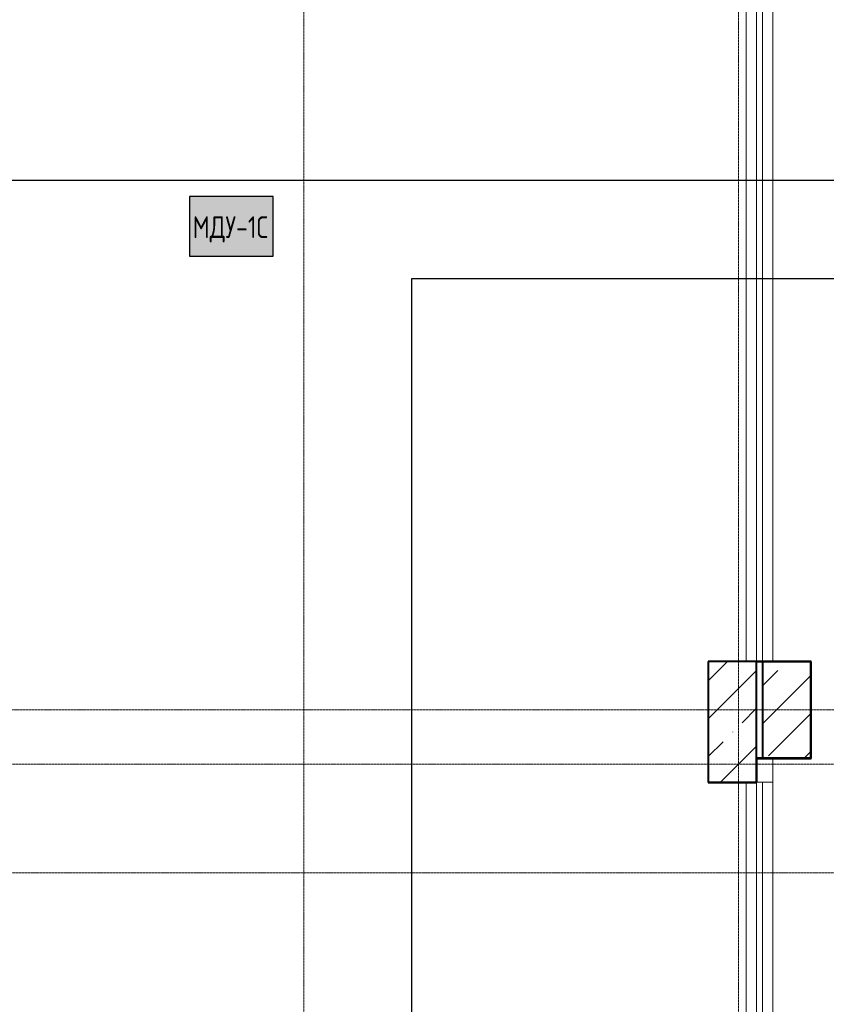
# Model space of a CAD drawing. Header units: millimetres. Extents: x -135639 to 224623, y -383017 to -59102.
# Tile 299 of 494: x 43461 to 50141, y -143810 to -135655. Entities that reach past the tile are written whole.
import ezdxf

# ---------------------------------------------------------------- set-up
doc = ezdxf.new("R2010")
doc.units = ezdxf.units.MM
doc.linetypes.add('Линия сетки', pattern=[25, 20, -2.5, 0, -2.5])
for name, color, linetype, lineweight in [('A-000-M_MASS', 7, 'Continuous', 18), ('A-200-M_WALL_INT', 7, 'Continuous', 18), ('S-280-M_COLUMN', 7, 'Continuous', 18), ('Z-030-M_GRID', 7, 'Continuous', 9), ('Арматура воздуховодов', 7, 'Continuous', 18), ('ОС', 5, 'Continuous', 25), ('СС-011-ПОЖ-СИГНАЛИЗАЦИЯ', 1, 'Continuous', 30)]:
    doc.layers.add(name, color=color, linetype=linetype, lineweight=lineweight)
doc.layers.add('ССПС', color=5, linetype='Continuous')
doc.styles.add('1111', font='isocpeur.ttf')

# ---------------------------------------------------------------- blocks, each defined once
blk = doc.blocks.new('CP_ДШ_Hanytex_TopJoint 24C_Половина - CP_ДШ_Hanytex_TopJoint 24C_Половина-V93-B1_-7_650_')
at = {"layer": 'A-000-M_MASS', "color": 253, "true_color": 0xaaaaaa}
for p, q in [((200, 110), (0, 110)), ((200, 110), (200, -25)), ((0, -25), (0, 25))]:
    blk.add_line(p, q, dxfattribs=at)
blk = doc.blocks.new('CP_ДШ_Hanytex_TopJoint 24C - CP_ДШ_Hanytex_TopJoint 24C-3950283-B1_-7_650_')
at = {"layer": 'A-000-M_MASS', "color": 253, "true_color": 0xaaaaaa}
for p, q in [((0, -25), (0, 110)), ((7400, 110), (0, 110)), ((7400, 25), (0, 25)), ((0, 25), (0, -25)), ((7400, -25), (7400, 25)), ((7400, 25), (7400, -25)), ((0, -25), (7400, -25)), ((7400, -110), (0, -110))]:
    blk.add_line(p, q, dxfattribs=at)
blk = doc.blocks.new('CP_ДШ_Hanytex_TopJoint 24C - CP_ДШ_Hanytex_TopJoint 24C-3950284-B1_-7_650_')
at = {"layer": 'A-000-M_MASS', "color": 253, "true_color": 0xaaaaaa}
for p, q in [((0, -25), (0, 110)), ((2300, 110), (0, 110)), ((2300, 25), (0, 25)), ((0, 25), (0, -25)), ((2300, -25), (2300, 25)), ((2300, 25), (2300, -110)), ((0, -25), (2300, -25)), ((2300, -110), (0, -110))]:
    blk.add_line(p, q, dxfattribs=at)
blk = doc.blocks.new('135_SLK_GD_AR_rvt-1-B1_-7_650_')
at = {"layer": 'A-200-M_WALL_INT', "color": 253, "lineweight": 40, "true_color": 0xaaaaaa}
for p, q in [((58152, 51852), (57298, 51852)), ((57298, 51852), (57298, 51850)), ((57298, 51850), (57298, 50850)), ((57700, 51850), (58150, 51850)), ((58150, 51850), (58150, 51050)), ((58152, 51850), (58152, 51852)), ((58152, 51048), (58152, 51850)), ((58150, 51050), (57700, 51050)), ((57702, 51048), (58150, 51048)), ((57702, 50848), (57702, 51048)), ((58150, 51048), (58152, 51048)), ((57298, 50850), (57298, 50848)), ((57298, 50848), (57700, 50848)), ((57700, 50848), (57702, 50848))]:
    blk.add_line(p, q, dxfattribs=at)
at = {"layer": 'A-000-M_MASS', "color": 253, "lineweight": 18, "true_color": 0xaaaaaa}
for name, p, rotation in [('CP_ДШ_Hanytex_TopJoint 24C - CP_ДШ_Hanytex_TopJoint 24C-3950283-B1_-7_650_', (57725, 59250), 270.0000000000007), ('CP_ДШ_Hanytex_TopJoint 24C_Половина - CP_ДШ_Hanytex_TopJoint 24C_Половина-V93-B1_-7_650_', (57725, 51050), 270.0000000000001), ('CP_ДШ_Hanytex_TopJoint 24C - CP_ДШ_Hanytex_TopJoint 24C-3950284-B1_-7_650_', (57725, 50850), 270.0000000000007)]:
    blk.add_blockref(name, p, dxfattribs=dict(at, rotation=rotation))
blk = doc.blocks.new('Бетон-Прямоугольная-Колонна - CLM_Подземные этажи_В40-400х1000-V151-B1_-7_650_')
at = {"layer": 'S-280-M_COLUMN', "lineweight": 9, "true_color": 0xaaaaaa}
h = blk.add_hatch(dxfattribs=at)
h.set_pattern_fill('FP_31', color=253, style=0, pattern_type=2)
h.set_pattern_definition([(45, (-57500, -51350), (-314.309, 314.309), []), (45, (-57185.7, -51350), (-314.309, 314.309), [555.625, -111.125, 3.353, -107.772])])
h.paths.add_polyline_path([(200, -500), (200, 500), (-200, 500), (-200, -500)])
at = {"layer": 'S-280-M_COLUMN', "color": 253, "lineweight": 40, "true_color": 0xaaaaaa}
for p, q in [((200, 500), (-200, 500)), ((-200, 500), (-200, -500)), ((200, -500), (200, 500)), ((-200, -500), (200, -500))]:
    blk.add_line(p, q, dxfattribs=at)
blk = doc.blocks.new('135_SLK_GD_KR_rvt-1-B1_-7_650_')
at = {"layer": 'S-280-M_COLUMN', "color": 253, "lineweight": 18, "true_color": 0xaaaaaa}
blk.add_blockref('Бетон-Прямоугольная-Колонна - CLM_Подземные этажи_В40-400х1000-V151-B1_-7_650_', (57500, 51350), dxfattribs=at)
blk = doc.blocks.new('135_SLK_K1-2-3_KR_rvt-1-B1_-7_650_')
at = {"layer": 'S-280-M_COLUMN', "lineweight": 9, "true_color": 0xaaaaaa}
h = blk.add_hatch(dxfattribs=at)
h.set_pattern_fill('FP_20', color=253, style=0, pattern_type=2)
h.set_pattern_definition([(45, (0, 0), (-314.309, 314.309), []), (45, (314.3, 0), (-314.309, 314.309), [555.625, -111.125, 3.353, -107.772])])
h.paths.add_polyline_path([(58150, 51050), (58150, 51850), (57750, 51850), (57750, 51050)])
at = {"layer": 'S-280-M_COLUMN', "color": 253, "lineweight": 40, "true_color": 0xaaaaaa}
for p, q in [((58150, 51850), (57750, 51850)), ((57750, 51850), (57750, 51050)), ((58150, 51050), (58150, 51850)), ((57750, 51050), (58150, 51050))]:
    blk.add_line(p, q, dxfattribs=at)
blk = doc.blocks.new('-1 эт')
at = {"layer": 'Z-030-M_GRID', "color": 253, "linetype": 'Линия сетки', "true_color": 0xaaaaaa}
for p, q in [((53950, -19697.8), (53950, 89253.2)), ((57550, -19697.6), (57550, 89253.4)), ((154678.5, 51450), (-3681.2, 51450)), ((155950.9, 51000), (-3681.2, 51000)), ((155948.6, 50100), (-3681.2, 50100))]:
    blk.add_line(p, q, dxfattribs=at)
at = {"lineweight": 5}
for name in ['135_SLK_GD_KR_rvt-1-B1_-7_650_', '135_SLK_GD_AR_rvt-1-B1_-7_650_', '135_SLK_K1-2-3_KR_rvt-1-B1_-7_650_']:
    blk.add_blockref(name, (0, 0), dxfattribs=at)
blk = doc.blocks.new('ger')
at = {"lineweight": 40, "ltscale": 2, "true_color": 0xffffff}
h = blk.add_hatch(color=7, dxfattribs=at)
h.dxf.hatch_style = 1
h.paths.add_polyline_path([(491036.1, -67335.5), (491036.1, -66842.7), (490344.7, -66842.7), (490344.7, -67335.5)])
at = {"layer": 'ОС', "color": 1, "lineweight": 30}
blk.add_lwpolyline([(491036.1, -66842.7), (490344.7, -66842.7), (490344.7, -67335.5), (491036.1, -67335.5)], close=True, dxfattribs=at)
at = {"layer": 'ССПС', "color": 1, "lineweight": -2, "ltscale": 1000, "style": '1111', "width": 0.8}
blk.add_text('МДУ-1С', height=180, dxfattribs=at).set_placement((490370.6, -67185.8))

msp = doc.modelspace()

# ---------------------------------------------------------------- linework, layer by layer
at = {"layer": 'СС-011-ПОЖ-СИГНАЛИЗАЦИЯ', "lineweight": 30}
for points in [[(74125.2, -136763.6), (50268.3, -136763.6), (50268.3, -136985.9), (36947, -136985.9), (36947, -140748.9), (35821, -140748.9), (35821, -136985.9), (34541.1, -136985.9), (34541.1, -136635.5), (23027.9, -136635.5), (23027.9, -139817.5), (16351.1, -139817.5)], [(28314.3, -147590), (28314.3, -146209.9), (30542.3, -146209.9), (30542.3, -148097.6), (34470, -148097.6), (34470, -150089.7), (38318.6, -150089.7), (38318.6, -149152.8), (37408.1, -149152.8), (37408.1, -143790), (39730.5, -143790), (39730.5, -144631.9), (46708.7, -144631.9), (46708.7, -137799.9), (59398, -137799.9), (59398, -146240.9), (60780.5, -146240.9), (60780.5, -141821.5), (69312.2, -141821.5)]]:
    msp.add_lwpolyline(points, dxfattribs=at)

# ---------------------------------------------------------------- block references
msp.add_blockref('-1 эт', (-8136.8, -192821.5))
at = {"layer": 'Арматура воздуховодов', "lineweight": 30}
msp.add_blockref('ger', (-445477.2, -70277.4), dxfattribs=at)

doc.saveas('drawing.dxf')
